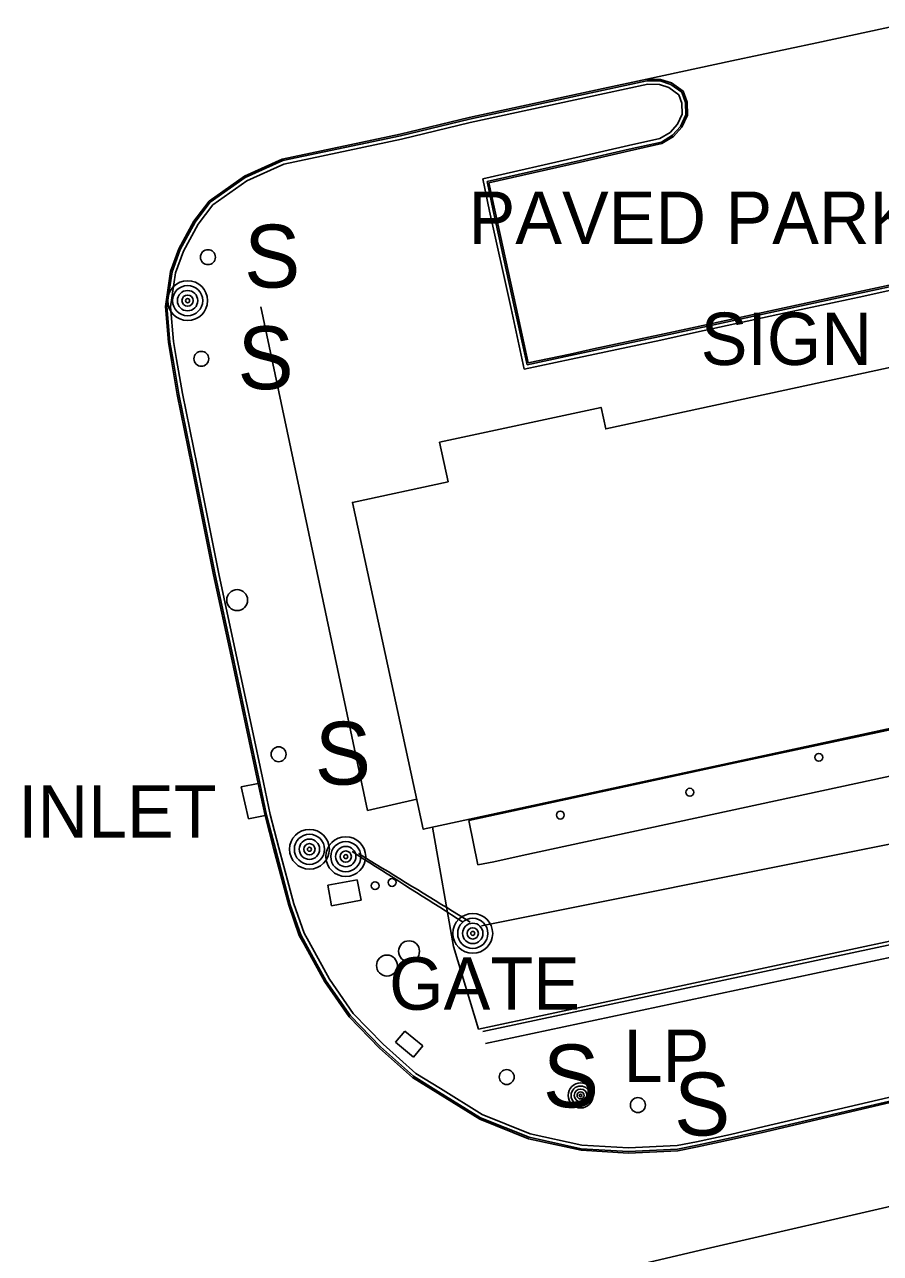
# Model space of a CAD drawing. Extents: x 368532 to 392481, y 10654822 to 10676899.
# Drawn here: x 386664.5 to 386746.2, y 10655453.5 to 10655570.8 of the extents above; entities that cross this region are included whole.
import ezdxf

# ---------------------------------------------------------------- set-up
doc = ezdxf.new("R2010")
doc.units = 0
for name, color, linetype in [('p_Catenary', 7, 'Continuous'), ('p_drainage inlet', 7, 'Continuous'), ('p_dtm slab', 7, 'Continuous'), ('p_road - paved curb', 7, 'Continuous'), ('p_road general road feature', 7, 'Continuous'), ('p_road paint stripe', 7, 'Continuous'), ('p_structure building', 7, 'Continuous'), ('p_structure fence', 7, 'Continuous'), ('p_structure sign', 7, 'Continuous'), ('p_structure unidentified', 7, 'Continuous'), ('p_structure wall', 7, 'Continuous'), ('p_utility general pole', 7, 'Continuous'), ('p_utility guy anchor', 7, 'Continuous')]:
    doc.layers.add(name, color=color, linetype=linetype)

msp = doc.modelspace()

# ---------------------------------------------------------------- linework, layer by layer
at = {"layer": 'p_Catenary'}
for points in [[(386708.11, 10655484.78), (386713.35, 10655485.84), (386718.6, 10655486.89), (386723.85, 10655487.94), (386729.09, 10655488.99), (386734.34, 10655490.04), (386739.59, 10655491.1), (386744.83, 10655492.15), (386750.08, 10655493.2), (386755.32, 10655494.25), (386760.57, 10655495.3), (386765.82, 10655496.35), (386771.06, 10655497.41), (386776.31, 10655498.46), (386781.56, 10655499.51), (386786.8, 10655500.56), (386792.05, 10655501.61), (386797.29, 10655502.67), (386802.54, 10655503.72), (386807.79, 10655504.77), (386813.03, 10655505.82), (386818.28, 10655506.87), (386823.53, 10655507.93)], [(386706.36, 10655485.15), (386705.8, 10655485.5), (386705.24, 10655485.85), (386704.68, 10655486.21), (386704.13, 10655486.56), (386703.57, 10655486.91), (386703.01, 10655487.27), (386702.46, 10655487.62), (386701.9, 10655487.98), (386701.34, 10655488.33), (386700.78, 10655488.68), (386700.23, 10655489.04), (386699.67, 10655489.39), (386699.11, 10655489.74), (386698.56, 10655490.1), (386698, 10655490.45), (386697.44, 10655490.8), (386696.88, 10655491.16), (386696.33, 10655491.51), (386695.77, 10655491.87)], [(386707.04, 10655485.15), (386706.48, 10655485.5), (386705.92, 10655485.84), (386705.36, 10655486.19), (386704.8, 10655486.53), (386704.24, 10655486.87), (386703.68, 10655487.22), (386703.12, 10655487.56), (386702.55, 10655487.9), (386701.99, 10655488.25), (386701.43, 10655488.59), (386700.87, 10655488.94), (386700.31, 10655489.28), (386699.75, 10655489.62), (386699.19, 10655489.97), (386698.63, 10655490.31), (386698.07, 10655490.65), (386697.5, 10655491), (386696.94, 10655491.34), (386696.38, 10655491.68)]]:
    msp.add_lwpolyline(points, dxfattribs=at)
at = {"layer": 'p_drainage inlet'}
for p, q in [((386685.18, 10655498.05), (386686.81, 10655498.38)), ((386685.87, 10655494.99), (386685.18, 10655498.05)), ((386687.45, 10655495.31), (386685.87, 10655494.99))]:
    msp.add_line(p, q, dxfattribs=at)
at = {"layer": 'p_dtm slab'}
for p, q in [((386731.89, 10655500.24), (386748.29, 10655503.76)), ((386706.89, 10655494.84), (386731.89, 10655500.24)), ((386748.27, 10655499.33), (386712, 10655491.49)), ((386707.77, 10655490.61), (386706.89, 10655494.84)), ((386712, 10655491.49), (386709.3, 10655490.9)), ((386709.3, 10655490.9), (386707.77, 10655490.61))]:
    msp.add_line(p, q, dxfattribs=at)
at = {"layer": 'p_road - paved curb'}
for p, q in [((386740.12, 10655569.08), (386748.24, 10655570.81)), ((386732, 10655567.36), (386740.12, 10655569.08)), ((386723.88, 10655565.6), (386732, 10655567.36)), ((386719.74, 10655564.71), (386723.88, 10655565.6)), ((386719.77, 10655564.56), (386723.91, 10655565.45)), ((386706.93, 10655561.94), (386719.74, 10655564.71)), ((386706.96, 10655561.79), (386719.77, 10655564.56)), ((386707.04, 10655561.45), (386719.85, 10655564.22)), ((386719.85, 10655564.22), (386723.99, 10655565.11)), ((386700.36, 10655560.35), (386706.93, 10655561.94)), ((386700.39, 10655560.2), (386706.96, 10655561.79)), ((386700.47, 10655559.86), (386707.04, 10655561.45)), ((386689.1, 10655557.98), (386700.36, 10655560.35)), ((386689.15, 10655557.84), (386700.39, 10655560.2)), ((386689.26, 10655557.5), (386700.47, 10655559.86)), ((386685.48, 10655556.33), (386689.1, 10655557.98)), ((386685.55, 10655556.2), (386689.15, 10655557.84)), ((386685.73, 10655555.89), (386689.26, 10655557.5)), ((386682.12, 10655553.97), (386685.48, 10655556.33)), ((386682.23, 10655553.86), (386685.55, 10655556.2)), ((386682.47, 10655553.61), (386685.73, 10655555.89)), ((386680.66, 10655552.04), (386682.12, 10655553.97)), ((386680.79, 10655551.96), (386682.23, 10655553.86)), ((386681.08, 10655551.77), (386682.47, 10655553.61)), ((386679.21, 10655549.4), (386680.66, 10655552.04)), ((386679.35, 10655549.34), (386680.79, 10655551.96)), ((386679.67, 10655549.19), (386681.08, 10655551.77)), ((386678.43, 10655547.25), (386679.21, 10655549.4)), ((386678.58, 10655547.21), (386679.35, 10655549.34)), ((386678.92, 10655547.13), (386679.67, 10655549.19)), ((386677.94, 10655543.9), (386678.43, 10655547.25)), ((386678.09, 10655543.9), (386678.58, 10655547.21)), ((386678.44, 10655543.88), (386678.92, 10655547.13)), ((386678.23, 10655540.49), (386677.94, 10655543.9)), ((386678.38, 10655540.51), (386678.09, 10655543.9)), ((386678.73, 10655540.55), (386678.44, 10655543.88)), ((386679.01, 10655538.83), (386678.73, 10655540.55)), ((386678.52, 10655538.75), (386678.23, 10655540.49)), ((386678.67, 10655538.77), (386678.38, 10655540.51)), ((386679.07, 10655535.5), (386678.52, 10655538.75)), ((386679.22, 10655535.53), (386678.67, 10655538.77)), ((386679.56, 10655535.59), (386679.01, 10655538.83)), ((386680.48, 10655528.62), (386679.07, 10655535.5)), ((386680.63, 10655528.65), (386679.22, 10655535.53)), ((386680.97, 10655528.72), (386679.56, 10655535.59)), ((386682.54, 10655518.28), (386680.48, 10655528.62)), ((386682.69, 10655518.31), (386680.63, 10655528.65)), ((386683.03, 10655518.38), (386680.97, 10655528.72)), ((386684.22, 10655510.53), (386682.54, 10655518.28)), ((386684.37, 10655510.56), (386682.69, 10655518.31)), ((386684.71, 10655510.64), (386683.03, 10655518.38)), ((386685.63, 10655503.91), (386684.22, 10655510.53)), ((386685.78, 10655503.94), (386684.37, 10655510.56)), ((386686.12, 10655504.01), (386684.71, 10655510.64)), ((386686.81, 10655498.38), (386685.63, 10655503.91)), ((386686.96, 10655498.41), (386685.78, 10655503.94)), ((386687.3, 10655498.48), (386686.12, 10655504.01)), ((386687.45, 10655495.31), (386686.81, 10655498.38)), ((386687.6, 10655495.34), (386686.96, 10655498.41)), ((386687.94, 10655495.42), (386687.3, 10655498.48)), ((386688.3, 10655492.09), (386687.45, 10655495.31)), ((386688.45, 10655492.13), (386687.6, 10655495.34)), ((386688.78, 10655492.22), (386687.94, 10655495.42)), ((386689.71, 10655486.75), (386688.3, 10655492.09)), ((386689.85, 10655486.79), (386688.45, 10655492.13)), ((386690.19, 10655486.9), (386688.78, 10655492.22)), ((386690.72, 10655483.88), (386689.71, 10655486.75)), ((386690.86, 10655483.94), (386689.85, 10655486.79)), ((386691.18, 10655484.09), (386690.19, 10655486.9)), ((386691.18, 10655483.05), (386690.72, 10655483.88)), ((386691.31, 10655483.12), (386690.86, 10655483.94)), ((386691.62, 10655483.29), (386691.18, 10655484.09)), ((386693.3, 10655479.51), (386691.31, 10655483.12)), ((386693.6, 10655479.69), (386691.62, 10655483.29)), ((386693.17, 10655479.43), (386691.18, 10655483.05)), ((386695.87, 10655476.42), (386693.6, 10655479.69)), ((386695.48, 10655476.1), (386693.17, 10655479.43)), ((386695.6, 10655476.2), (386693.3, 10655479.51)), ((386698.38, 10655473.13), (386695.48, 10655476.1)), ((386698.48, 10655473.24), (386695.6, 10655476.2)), ((386698.73, 10655473.49), (386695.87, 10655476.42)), ((386701.54, 10655470.31), (386698.38, 10655473.13)), ((386701.63, 10655470.43), (386698.48, 10655473.24)), ((386701.84, 10655470.71), (386698.73, 10655473.49)), ((386703.93, 10655468.83), (386701.54, 10655470.31)), ((386704.01, 10655468.96), (386701.63, 10655470.43)), ((386704.19, 10655469.26), (386701.84, 10655470.71)), ((386754.58, 10655470.18), (386735.11, 10655465.63)), ((386708.18, 10655466.79), (386704.19, 10655469.26)), ((386754.66, 10655469.84), (386735.19, 10655465.29)), ((386754.69, 10655469.69), (386735.22, 10655465.14)), ((386707.95, 10655466.34), (386703.93, 10655468.83)), ((386708.02, 10655466.47), (386704.01, 10655468.96)), ((386712.76, 10655464.95), (386708.18, 10655466.79)), ((386712.61, 10655464.47), (386707.95, 10655466.34)), ((386712.65, 10655464.61), (386708.02, 10655466.47)), ((386735.11, 10655465.63), (386731.87, 10655464.89)), ((386717.62, 10655463.37), (386712.61, 10655464.47)), ((386717.64, 10655463.52), (386712.65, 10655464.61)), ((386717.69, 10655463.87), (386712.76, 10655464.95)), ((386731.87, 10655464.89), (386728.63, 10655464.19)), ((386731.95, 10655464.55), (386728.7, 10655463.85)), ((386731.98, 10655464.4), (386728.73, 10655463.7)), ((386735.19, 10655465.29), (386731.95, 10655464.55)), ((386735.22, 10655465.14), (386731.98, 10655464.4)), ((386722.14, 10655463.09), (386717.62, 10655463.37)), ((386722.14, 10655463.24), (386717.64, 10655463.52)), ((386722.14, 10655463.59), (386717.69, 10655463.87)), ((386726.78, 10655463.83), (386722.14, 10655463.59)), ((386726.82, 10655463.48), (386722.14, 10655463.24)), ((386726.84, 10655463.33), (386722.14, 10655463.09)), ((386728.63, 10655464.19), (386726.78, 10655463.83)), ((386728.7, 10655463.85), (386726.82, 10655463.48)), ((386728.73, 10655463.7), (386726.84, 10655463.33))]:
    msp.add_line(p, q, dxfattribs=at)
at = {"layer": 'p_road general road feature'}
for p, q in [((386723.88, 10655565.6), (386725.19, 10655565.58)), ((386723.91, 10655565.45), (386725.16, 10655565.43)), ((386725.16, 10655565.43), (386726.17, 10655565.1)), ((386725.19, 10655565.58), (386726.24, 10655565.24)), ((386726.24, 10655565.24), (386727.36, 10655564.44)), ((386723.99, 10655565.11), (386725.11, 10655565.08)), ((386725.11, 10655565.08), (386726.01, 10655564.79)), ((386726.01, 10655564.79), (386726.94, 10655564.12)), ((386726.17, 10655565.1), (386727.23, 10655564.35)), ((386726.94, 10655564.12), (386727.23, 10655563.31)), ((386727.23, 10655564.35), (386727.58, 10655563.38)), ((386727.36, 10655564.44), (386727.73, 10655563.41)), ((386727.23, 10655563.31), (386727.28, 10655562.27)), ((386727.58, 10655563.38), (386727.63, 10655562.2)), ((386727.73, 10655563.41), (386727.78, 10655562.17)), ((386727.28, 10655562.27), (386726.82, 10655561.29)), ((386727.63, 10655562.2), (386727.11, 10655561.09)), ((386727.78, 10655562.17), (386727.24, 10655561.01)), ((386726.13, 10655560.52), (386725.15, 10655559.93)), ((386726.82, 10655561.29), (386726.13, 10655560.52)), ((386727.11, 10655561.09), (386726.35, 10655560.25)), ((386727.24, 10655561.01), (386726.45, 10655560.13)), ((386725.15, 10655559.93), (386722.13, 10655559.26)), ((386725.28, 10655559.6), (386722.21, 10655558.92)), ((386725.34, 10655559.46), (386722.24, 10655558.77)), ((386726.35, 10655560.25), (386725.28, 10655559.6)), ((386726.45, 10655560.13), (386725.34, 10655559.46)), ((386717.45, 10655558.18), (386708.23, 10655556.09)), ((386722.13, 10655559.26), (386717.45, 10655558.18)), ((386722.21, 10655558.92), (386717.53, 10655557.84)), ((386722.24, 10655558.77), (386717.56, 10655557.69)), ((386717.53, 10655557.84), (386708.64, 10655555.82)), ((386717.56, 10655557.69), (386708.82, 10655555.71)), ((386708.23, 10655556.09), (386708.89, 10655553)), ((386708.64, 10655555.82), (386709.23, 10655553.08)), ((386708.82, 10655555.71), (386709.38, 10655553.11)), ((386708.89, 10655553), (386710.93, 10655543.7)), ((386709.23, 10655553.08), (386711.27, 10655543.78)), ((386709.38, 10655553.11), (386711.42, 10655543.81)), ((386737.01, 10655543.78), (386744.5, 10655545.39)), ((386737.04, 10655543.63), (386744.53, 10655545.24)), ((386744.5, 10655545.39), (386748.35, 10655546.23)), ((386744.53, 10655545.24), (386748.38, 10655546.08)), ((386744.61, 10655544.9), (386748.46, 10655545.74)), ((386737.12, 10655543.29), (386744.61, 10655544.9)), ((386710.93, 10655543.7), (386712.2, 10655537.92)), ((386711.27, 10655543.78), (386712.47, 10655538.33)), ((386711.42, 10655543.81), (386712.58, 10655538.51)), ((386728.52, 10655541.93), (386737.01, 10655543.78)), ((386728.55, 10655541.78), (386737.04, 10655543.63)), ((386728.63, 10655541.44), (386737.12, 10655543.29)), ((386725.11, 10655541.19), (386728.52, 10655541.93)), ((386725.14, 10655541.04), (386728.55, 10655541.78)), ((386718.82, 10655539.85), (386725.11, 10655541.19)), ((386718.85, 10655539.7), (386725.14, 10655541.04)), ((386718.93, 10655539.36), (386725.22, 10655540.7)), ((386725.22, 10655540.7), (386728.63, 10655541.44)), ((386716.57, 10655539.36), (386718.82, 10655539.85)), ((386716.6, 10655539.21), (386718.85, 10655539.7)), ((386712.2, 10655537.92), (386716.68, 10655538.87)), ((386712.47, 10655538.33), (386716.6, 10655539.21)), ((386712.58, 10655538.51), (386716.57, 10655539.36)), ((386716.68, 10655538.87), (386718.93, 10655539.36))]:
    msp.add_line(p, q, dxfattribs=at)
at = {"layer": 'p_road paint stripe'}
for p, q in [((386729.57, 10655453.96), (386779.16, 10655465.44)), ((386705.09, 10655448.23), (386729.57, 10655453.96))]:
    msp.add_line(p, q, dxfattribs=at)
at = {"layer": 'p_structure building'}
msp.add_lwpolyline([(386748.41, 10655503.92), (386702.55, 10655494.01), (386695.8, 10655525.21), (386704.93, 10655527.18), (386704.12, 10655530.94), (386719.53, 10655534.27), (386719.97, 10655532.22), (386762.4, 10655541.39)], dxfattribs=at)
at = {"layer": 'p_structure fence'}
for p, q in [((386697.24, 10655495.79), (386687.04, 10655543.88)), ((386701.93, 10655496.87), (386697.24, 10655495.79)), ((386705.43, 10655482.82), (386703.43, 10655494.2)), ((386766.65, 10655487.49), (386707.83, 10655474.94)), ((386707.83, 10655474.94), (386705.43, 10655482.82))]:
    msp.add_line(p, q, dxfattribs=at)
at = {"layer": 'p_structure sign'}
for centre in [(386682, 10655548.61), (386681.37, 10655538.91), (386688.75, 10655501.17), (386710.52, 10655470.36), (386723.04, 10655467.68)]:
    msp.add_circle(centre, 0.713, dxfattribs=at)
at = {"layer": 'p_structure unidentified'}
for p, q in [((386693.45, 10655488.66), (386696.25, 10655489.19)), ((386696.25, 10655489.19), (386696.62, 10655487.24)), ((386693.81, 10655486.71), (386693.45, 10655488.66)), ((386696.62, 10655487.24), (386693.81, 10655486.71)), ((386699.92, 10655473.69), (386700.81, 10655474.75)), ((386701.63, 10655472.27), (386699.92, 10655473.69)), ((386700.81, 10655474.75), (386702.51, 10655473.33)), ((386702.51, 10655473.33), (386701.63, 10655472.27))]:
    msp.add_line(p, q, dxfattribs=at)
for centre in [(386740.31, 10655500.87), (386728, 10655497.54), (386715.64, 10655495.36), (386697.96, 10655488.62), (386699.58, 10655488.93)]:
    msp.add_circle(centre, 0.375, dxfattribs=at)
at = {"layer": 'p_structure wall'}
for p, q in [((386708.23, 10655474.72), (386838.88, 10655502.52)), ((386708.48, 10655473.55), (386840.25, 10655501.59))]:
    msp.add_line(p, q, dxfattribs=at)
at = {"layer": 'p_utility general pole'}
for centre, radius in [((386680.06, 10655544.46), 1.9), ((386680.06, 10655544.46), 1.44), ((386680.06, 10655544.46), 0.973), ((386680.06, 10655544.46), 0.539), ((386680.06, 10655544.46), 0.192), ((386691.69, 10655492.1), 1.9), ((386691.69, 10655492.1), 1.44), ((386691.69, 10655492.1), 0.973), ((386691.69, 10655492.1), 0.539), ((386695.16, 10655491.4), 1.9), ((386695.16, 10655491.4), 1.44), ((386691.69, 10655492.1), 0.192), ((386695.16, 10655491.4), 0.973), ((386695.16, 10655491.4), 0.539), ((386695.16, 10655491.4), 0.192), ((386707.28, 10655484.07), 1.9), ((386707.28, 10655484.07), 1.44), ((386707.28, 10655484.07), 0.973), ((386707.28, 10655484.07), 0.539), ((386707.28, 10655484.07), 0.192), ((386717.57, 10655468.6), 1.19), ((386717.57, 10655468.6), 0.901), ((386717.57, 10655468.6), 0.608), ((386717.57, 10655468.6), 0.337), ((386717.57, 10655468.6), 0.12)]:
    msp.add_circle(centre, radius, dxfattribs=at)
at = {"layer": 'p_utility guy anchor'}
for centre in [(386684.79, 10655515.88), (386701.2, 10655482.36), (386699.09, 10655481)]:
    msp.add_circle(centre, 1, dxfattribs=at)

# ---------------------------------------------------------------- texts
at = {"layer": 'p_drainage inlet'}
msp.add_text(' INLET', height=5, dxfattribs=at).set_placement((386662.02, 10655493.21))
at = {"layer": 'p_road general road feature'}
msp.add_text(' PAVED PARKING', height=5, dxfattribs=at).set_placement((386705.02, 10655549.87))
at = {"layer": 'p_structure fence'}
msp.add_text(' GATE', height=5, dxfattribs=at).set_placement((386697.44, 10655476.78))
at = {"layer": 'p_structure sign'}
for s, height, p in [('S', 6, (386685.46, 10655545.71)), (' SIGN', 5, (386727.18, 10655538.32)), ('S', 6, (386684.83, 10655536.01)), ('S', 6, (386692.21, 10655498.27)), ('S', 6, (386713.98, 10655467.46)), ('S', 6, (386726.5, 10655464.78))]:
    msp.add_text(s, height=height, dxfattribs=at).set_placement(p)
at = {"layer": 'p_utility general pole'}
msp.add_text('LP', height=5, dxfattribs=at).set_placement((386721.69, 10655469.89))

doc.saveas('drawing.dxf')
